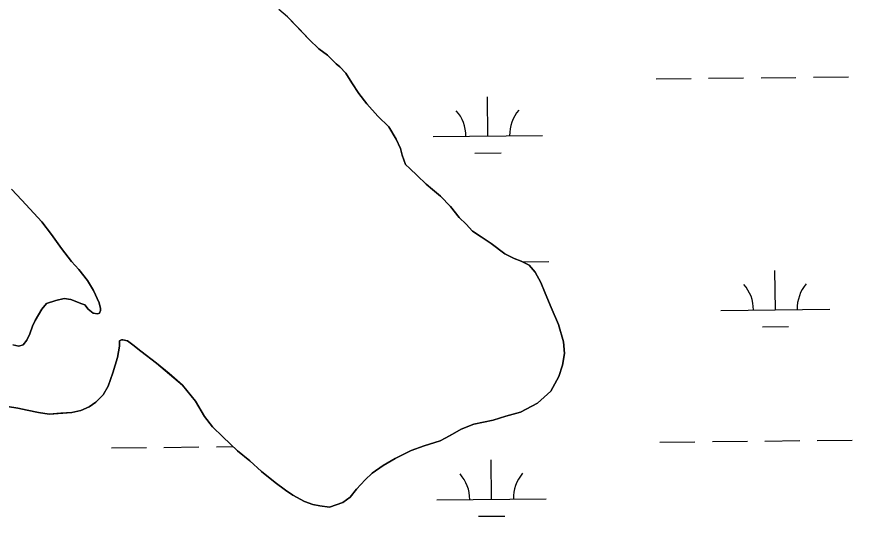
# Model space of a CAD drawing. Extents: x 3734862 to 3772949, y 391520 to 417239.
# Drawn here: x 3766916 to 3767681, y 407448 to 407905 of the extents above; entities that cross this region are included whole.
import ezdxf

# ---------------------------------------------------------------- set-up
doc = ezdxf.new("R2010")
doc.units = 0
doc.layers.add('V-TOPO-SHOR', color=7, linetype='Continuous')
doc.layers.add('V-WETL-SWMP', color=7, linetype='Continuous')

msp = doc.modelspace()

# ---------------------------------------------------------------- linework, layer by layer
at = {"layer": 'V-TOPO-SHOR'}
for p, q in [((3767163.9, 407905.08), (3767174.29, 407894.22)), ((3767174.29, 407894.22), (3767183.91, 407884.14)), ((3767183.91, 407884.14), (3767192.77, 407875.6)), ((3767192.77, 407875.6), (3767200.47, 407869.78)), ((3767200.47, 407869.78), (3767208.55, 407862.02)), ((3767208.55, 407862.02), (3767212.02, 407859.3)), ((3767212.02, 407859.3), (3767217.41, 407853.49)), ((3767217.41, 407853.49), (3767222.78, 407844.58)), ((3767222.78, 407844.58), (3767229.31, 407834.9)), ((3767229.31, 407834.9), (3767236.62, 407825.21)), ((3767236.62, 407825.21), (3767246.62, 407813.97)), ((3767246.62, 407813.97), (3767256.63, 407804.27)), ((3767256.63, 407804.27), (3767263.54, 407793.04)), ((3767263.54, 407793.04), (3767267.37, 407784.53)), ((3767267.37, 407784.53), (3767268.89, 407778.34)), ((3767268.89, 407778.34), (3767271.95, 407769.83)), ((3767271.95, 407769.83), (3767275.8, 407765.95)), ((3767275.8, 407765.95), (3767282.73, 407759.74)), ((3767282.73, 407759.74), (3767290.82, 407751.6)), ((3767290.82, 407751.6), (3767296.59, 407746.94)), ((3766921.02, 407737.16), (3766911.4, 407747.24)), ((3767296.59, 407746.94), (3767303.91, 407740.73)), ((3766939.1, 407717.39), (3766921.02, 407737.16)), ((3767303.91, 407740.73), (3767313.15, 407731.42)), ((3767313.15, 407731.42), (3767321.22, 407721.35)), ((3767321.22, 407721.35), (3767327.38, 407715.15)), ((3766947.95, 407705.77), (3766939.1, 407717.39)), ((3767327.38, 407715.15), (3767333.15, 407708.55)), ((3766957.17, 407692.98), (3766947.95, 407705.77)), ((3767333.15, 407708.55), (3767341.24, 407703.5)), ((3767341.24, 407703.5), (3767350.49, 407697.29)), ((3767350.49, 407697.29), (3767362.82, 407687.97)), ((3766966.4, 407680.97), (3766957.17, 407692.98)), ((3766972.94, 407673.6), (3766966.4, 407680.97)), ((3767362.82, 407687.97), (3767371.3, 407683.68)), ((3767371.3, 407683.68), (3767377.86, 407681.34)), ((3767377.86, 407681.34), (3767385.19, 407677.45)), ((3766981.01, 407663.53), (3766972.94, 407673.6)), ((3767385.19, 407677.45), (3767390.57, 407671.25)), ((3767390.57, 407671.25), (3767395.95, 407661.57)), ((3766986.39, 407654.24), (3766981.01, 407663.53)), ((3767395.95, 407661.57), (3767399.77, 407651.89)), ((3766991.75, 407643.01), (3766986.39, 407654.24)), ((3767399.77, 407651.89), (3767405.13, 407638.74)), ((3766939.19, 407637.42), (3766943.46, 407642.42)), ((3766943.46, 407642.42), (3766951.97, 407645.09)), ((3766951.97, 407645.09), (3766959.7, 407646.99)), ((3766959.7, 407646.99), (3766965.88, 407646.2)), ((3766965.88, 407646.2), (3766975.91, 407642.3)), ((3766992.89, 407637.98), (3766991.75, 407643.01)), ((3766932.97, 407627.01), (3766939.19, 407637.42)), ((3766975.91, 407642.3), (3766978.61, 407641.13)), ((3766978.61, 407641.13), (3766981.69, 407637.25)), ((3766981.69, 407637.25), (3766986.31, 407633.76)), ((3766992.1, 407633.74), (3766992.89, 407636.05)), ((3766992.89, 407636.05), (3766992.89, 407637.98)), ((3767405.13, 407638.74), (3767412.03, 407623.26)), ((3766986.31, 407633.76), (3766990.17, 407632.97)), ((3766990.17, 407632.97), (3766992.1, 407633.74)), ((3766928.28, 407614.66), (3766930.63, 407621.61)), ((3766930.63, 407621.61), (3766932.97, 407627.01)), ((3767412.03, 407623.26), (3767416.6, 407607.4)), ((3766925.56, 407608.88), (3766928.28, 407614.66)), ((3766912.79, 407604.67), (3766918.2, 407603.5)), ((3766918.2, 407603.5), (3766922.06, 407604.64)), ((3766922.06, 407604.64), (3766925.56, 407608.88)), ((3767010.16, 407608.17), (3767010.15, 407603.53)), ((3767012.1, 407609.32), (3767010.16, 407608.17)), ((3767013.26, 407609.32), (3767012.1, 407609.32)), ((3767017.5, 407608.14), (3767013.26, 407609.32)), ((3767022.52, 407604.64), (3767017.5, 407608.14)), ((3767029.83, 407598.82), (3767022.52, 407604.64)), ((3767416.6, 407607.4), (3767417.33, 407596.58)), ((3767010.15, 407603.53), (3767008.56, 407593.11)), ((3767044.09, 407587.95), (3767029.83, 407598.82)), ((3767417.33, 407596.58), (3767415.75, 407586.15)), ((3767008.56, 407593.11), (3767004.26, 407578.83)), ((3767055.64, 407578.25), (3767044.09, 407587.95)), ((3767415.75, 407586.15), (3767412.24, 407575.73)), ((3767004.26, 407578.83), (3766999.96, 407566.87)), ((3767067.96, 407567.77), (3767055.64, 407578.25)), ((3767412.24, 407575.73), (3767404.84, 407562.24)), ((3766999.96, 407566.87), (3766995.3, 407558.77)), ((3767079.88, 407553.04), (3767067.96, 407567.77)), ((3766995.3, 407558.77), (3766988.7, 407552.23)), ((3767404.84, 407562.24), (3767392.83, 407551.08)), ((3766988.7, 407552.23), (3766982.51, 407548)), ((3767087.95, 407539.1), (3767079.88, 407553.04)), ((3767392.83, 407551.08), (3767377.34, 407543.03)), ((3766917.21, 407546.71), (3766907.94, 407548.29)), ((3766925.7, 407544.74), (3766917.21, 407546.71)), ((3766936.12, 407542.77), (3766925.7, 407544.74)), ((3766974.77, 407544.55), (3766966.64, 407542.66)), ((3766982.51, 407548), (3766974.77, 407544.55)), ((3767377.34, 407543.03), (3767363.8, 407539.21)), ((3766945.77, 407541.19), (3766936.12, 407542.77)), ((3766956.6, 407541.92), (3766945.77, 407541.19)), ((3766966.64, 407542.66), (3766956.6, 407541.92)), ((3767095.25, 407529.42), (3767087.95, 407539.1)), ((3767352.2, 407535.78), (3767334.41, 407531.99)), ((3767363.8, 407539.21), (3767352.2, 407535.78)), ((3767104.88, 407520.49), (3767095.25, 407529.42)), ((3767334.41, 407531.99), (3767322.8, 407527.39)), ((3767118.35, 407507.69), (3767104.88, 407520.49)), ((3767312.74, 407521.64), (3767303.83, 407516.65)), ((3767322.8, 407527.39), (3767312.74, 407521.64)), ((3767303.83, 407516.65), (3767289.13, 407512.07)), ((3767129.52, 407498.38), (3767118.35, 407507.69)), ((3767277.14, 407507.86), (3767262.43, 407500.58)), ((3767289.13, 407512.07), (3767277.14, 407507.86)), ((3767140.3, 407488.68), (3767129.52, 407498.38)), ((3767262.43, 407500.58), (3767251.59, 407494.05)), ((3767251.59, 407494.05), (3767241.52, 407487.14)), ((3767152.62, 407478.59), (3767140.3, 407488.68)), ((3767241.52, 407487.14), (3767234.93, 407480.98)), ((3767162.26, 407471.6), (3767152.62, 407478.59)), ((3767234.93, 407480.98), (3767227.17, 407472.51)), ((3767168.81, 407466.93), (3767162.26, 407471.6)), ((3767179.6, 407461.1), (3767168.81, 407466.93)), ((3767227.17, 407472.51), (3767221.34, 407465.19)), ((3767187.32, 407458.36), (3767179.6, 407461.1)), ((3767214.76, 407460.2), (3767202.38, 407455.99)), ((3767221.34, 407465.19), (3767214.76, 407460.2)), ((3767193.5, 407457.18), (3767187.32, 407458.36)), ((3767202.38, 407455.99), (3767193.5, 407457.18))]:
    msp.add_line(p, q, dxfattribs=at)
for points in [[(3767193.5, 407457.18), (3767202.38, 407455.99), (3767214.76, 407460.19), (3767221.34, 407465.19), (3767227.17, 407472.51), (3767234.93, 407480.98), (3767241.52, 407487.14), (3767251.59, 407494.05), (3767262.43, 407500.58), (3767277.14, 407507.86), (3767289.13, 407512.07), (3767303.83, 407516.65), (3767312.74, 407521.64), (3767322.8, 407527.39), (3767334.41, 407531.99), (3767352.2, 407535.78), (3767363.8, 407539.21), (3767377.34, 407543.03), (3767392.83, 407551.08), (3767404.84, 407562.24), (3767412.24, 407575.73), (3767415.75, 407586.15), (3767417.33, 407596.58), (3767416.6, 407607.4), (3767412.03, 407623.26), (3767405.13, 407638.74), (3767399.77, 407651.89), (3767395.95, 407661.57), (3767390.57, 407671.25), (3767385.19, 407677.45), (3767377.86, 407681.34), (3767371.3, 407683.68), (3767362.82, 407687.97), (3767350.49, 407697.29), (3767341.24, 407703.5), (3767333.15, 407708.55), (3767327.38, 407715.15), (3767321.22, 407721.35), (3767313.15, 407731.42), (3767303.91, 407740.73), (3767296.59, 407746.94), (3767290.82, 407751.6), (3767282.73, 407759.74), (3767275.8, 407765.95), (3767271.95, 407769.83), (3767268.89, 407778.34), (3767267.37, 407784.53), (3767263.54, 407793.04), (3767256.63, 407804.27), (3767246.62, 407813.97), (3767236.62, 407825.21), (3767229.31, 407834.9), (3767222.78, 407844.58), (3767217.41, 407853.49), (3767212.02, 407859.3), (3767208.55, 407862.02), (3767200.47, 407869.78), (3767192.77, 407875.6), (3767183.91, 407884.14), (3767174.29, 407894.22), (3767163.9, 407905.08), (3767156.2, 407911.67)], [(3766911.4, 407747.24), (3766921.02, 407737.16), (3766939.1, 407717.39), (3766947.95, 407705.77), (3766957.17, 407692.98), (3766966.4, 407680.97), (3766972.94, 407673.6), (3766981.01, 407663.53), (3766986.39, 407654.23), (3766991.75, 407643.01), (3766992.89, 407637.98), (3766992.89, 407636.05), (3766992.1, 407633.74), (3766990.17, 407632.97), (3766986.31, 407633.76), (3766981.69, 407637.25), (3766978.61, 407641.13), (3766975.91, 407642.3), (3766965.88, 407646.2), (3766959.7, 407646.99), (3766951.97, 407645.09), (3766943.46, 407642.42), (3766939.19, 407637.42), (3766932.97, 407627.01), (3766930.63, 407621.61), (3766928.28, 407614.66), (3766925.56, 407608.88), (3766922.06, 407604.64), (3766918.2, 407603.5), (3766912.79, 407604.67)], [(3766907.94, 407548.29), (3766917.21, 407546.71), (3766925.7, 407544.74), (3766936.12, 407542.77), (3766945.77, 407541.19), (3766956.6, 407541.92), (3766966.64, 407542.66), (3766974.77, 407544.56), (3766982.51, 407548), (3766988.7, 407552.23), (3766995.3, 407558.77), (3766999.96, 407566.87), (3767004.26, 407578.83), (3767008.56, 407593.11), (3767010.15, 407603.53), (3767010.16, 407608.17), (3767012.1, 407609.32), (3767013.26, 407609.32), (3767017.5, 407608.14), (3767022.52, 407604.65), (3767029.83, 407598.82), (3767044.09, 407587.95), (3767055.64, 407578.25), (3767067.96, 407567.77), (3767079.88, 407553.04), (3767087.95, 407539.1), (3767095.25, 407529.42), (3767104.88, 407520.49), (3767118.35, 407507.69), (3767129.52, 407498.38), (3767140.3, 407488.68), (3767152.62, 407478.59), (3767162.26, 407471.6), (3767168.81, 407466.93), (3767179.6, 407461.1), (3767187.32, 407458.36), (3767193.5, 407457.18)]]:
    msp.add_lwpolyline(points, dxfattribs=at)
at = {"layer": 'V-WETL-SWMP'}
for p, q in [((3767549.29, 407848.71), (3767581.29, 407849.05)), ((3767597.29, 407849.22), (3767629.28, 407849.55)), ((3767645.28, 407849.72), (3767677.28, 407850.06)), ((3767501.29, 407848.2), (3767533.29, 407848.54)), ((3767347.24, 407795.83), (3767346.86, 407831.83)), ((3767297.25, 407795.3), (3767397.24, 407796.36)), ((3767335.41, 407780.27), (3767359.41, 407780.53)), ((3767379.02, 407680.73), (3767403.05, 407680.98)), ((3767610.38, 407636.74), (3767610, 407672.74)), ((3767560.38, 407636.21), (3767660.37, 407637.27)), ((3767598.54, 407621.18), (3767622.54, 407621.43)), ((3767504.81, 407515.54), (3767536.8, 407515.88)), ((3767552.8, 407516.05), (3767584.8, 407516.39)), ((3767600.8, 407516.56), (3767632.8, 407516.9)), ((3767648.8, 407517.07), (3767680.8, 407517.4)), ((3767002.93, 407510.24), (3767034.92, 407510.58)), ((3767050.92, 407510.75), (3767082.92, 407511.09)), ((3767098.92, 407511.26), (3767114.43, 407511.42)), ((3767350.76, 407463.17), (3767350.38, 407499.17)), ((3767300.76, 407462.64), (3767400.76, 407463.7)), ((3767338.92, 407447.62), (3767362.92, 407447.87))]:
    msp.add_line(p, q, dxfattribs=at)
for points in [[(3767221.34, 407465.19), (3767227.17, 407472.51), (3767234.93, 407480.98), (3767241.52, 407487.14), (3767251.59, 407494.05), (3767262.43, 407500.58), (3767277.14, 407507.86), (3767289.13, 407512.07), (3767303.83, 407516.65), (3767322.8, 407527.39), (3767334.41, 407531.99), (3767352.2, 407535.78), (3767363.8, 407539.22), (3767377.34, 407543.03), (3767392.82, 407551.08), (3767404.84, 407562.24), (3767412.23, 407575.74), (3767415.75, 407586.15), (3767417.34, 407596.58), (3767416.6, 407607.4), (3767412.03, 407623.26), (3767405.13, 407638.74), (3767395.95, 407661.57), (3767390.58, 407671.25), (3767385.19, 407677.45), (3767377.86, 407681.34), (3767371.31, 407683.68), (3767362.82, 407687.97), (3767350.49, 407697.29), (3767341.24, 407703.5), (3767333.15, 407708.55), (3767327.38, 407715.14), (3767321.22, 407721.35), (3767313.15, 407731.42), (3767303.91, 407740.73), (3767296.59, 407746.94), (3767290.81, 407751.6), (3767282.73, 407759.74), (3767275.8, 407765.95), (3767271.95, 407769.83), (3767268.89, 407778.34), (3767267.37, 407784.53), (3767263.54, 407793.04), (3767256.63, 407804.27), (3767246.62, 407813.97), (3767236.62, 407825.21), (3767229.31, 407834.9), (3767222.78, 407844.58), (3767217.41, 407853.49), (3767212.02, 407859.3), (3767208.55, 407862.02), (3767200.47, 407869.78), (3767192.77, 407875.6), (3767183.91, 407884.14), (3767163.9, 407905.08), (3767156.2, 407911.67)], [(3766911.4, 407747.24), (3766921.02, 407737.16), (3766939.1, 407717.39), (3766947.95, 407705.77), (3766957.17, 407692.98), (3766966.4, 407680.97), (3766972.94, 407673.6), (3766981.01, 407663.53), (3766986.39, 407654.24), (3766991.75, 407643.01), (3766992.89, 407637.98), (3766992.89, 407636.05), (3766992.1, 407633.74), (3766990.17, 407632.97), (3766986.31, 407633.76), (3766981.69, 407637.25), (3766978.61, 407641.13), (3766975.91, 407642.3), (3766965.88, 407646.2), (3766959.7, 407647), (3766951.97, 407645.09), (3766943.46, 407642.42), (3766939.19, 407637.42), (3766932.97, 407627.01), (3766930.63, 407621.61), (3766928.28, 407614.66), (3766925.56, 407608.88), (3766922.06, 407604.64), (3766918.2, 407603.5), (3766912.79, 407604.67)], [(3766907.94, 407548.29), (3766917.21, 407546.71), (3766925.7, 407544.74), (3766936.12, 407542.77), (3766945.78, 407541.19), (3766966.65, 407542.66), (3766974.77, 407544.56), (3766982.5, 407548), (3766988.7, 407552.23), (3766995.3, 407558.77), (3766999.96, 407566.87), (3767004.26, 407578.83), (3767008.56, 407593.11), (3767010.15, 407603.53), (3767010.17, 407608.17), (3767012.1, 407609.32), (3767013.26, 407609.32), (3767017.5, 407608.14), (3767022.52, 407604.65), (3767029.83, 407598.82), (3767044.09, 407587.95), (3767067.96, 407567.77), (3767079.89, 407553.04), (3767087.95, 407539.1), (3767095.25, 407529.42), (3767104.88, 407520.49), (3767118.35, 407507.69), (3767129.52, 407498.38), (3767140.3, 407488.68), (3767152.62, 407478.59), (3767168.81, 407466.93), (3767179.6, 407461.1), (3767187.32, 407458.36), (3767193.5, 407457.18), (3767202.38, 407455.99), (3767214.76, 407460.19), (3767221.34, 407465.19)]]:
    msp.add_lwpolyline(points, dxfattribs=at)
for centre, start, end in [((3767292, 407795.72), 359.83336, 41.37702), ((3767402.48, 407796.89), 139.83336, 181.37702), ((3767555.13, 407636.63), 359.83336, 41.37702), ((3767665.61, 407637.8), 139.83336, 181.37702), ((3767295.51, 407463.06), 359.83336, 41.37702), ((3767405.99, 407464.23), 139.83336, 181.37702)]:
    msp.add_arc(centre, 35.25, start, end, dxfattribs=at)

doc.saveas('drawing.dxf')
